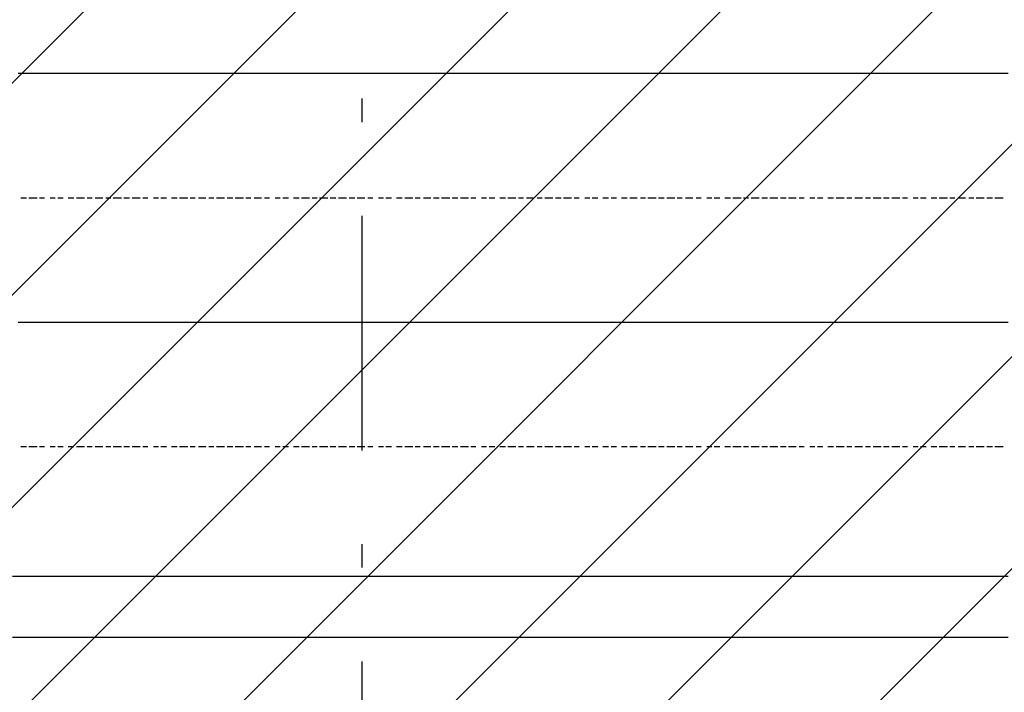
# Model space of a CAD drawing. Extents: x 997 to 109698, y 921 to 94021.
# Tile 498 of 656: x 16938 to 18513, y 45047 to 46122. Entities that reach past the tile are written whole.
import ezdxf

# ---------------------------------------------------------------- set-up
doc = ezdxf.new("R2010")
doc.units = 0
doc.header["$MEASUREMENT"] = 0
doc.layers.add('12', color=7, linetype='CONTINUOUS')
doc.layers.add('28', color=7, linetype='CONTINUOUS')

msp = doc.modelspace()

# ---------------------------------------------------------------- linework, layer by layer
at = {"layer": '12', "color": 5}
for p, q in [((16935.630503, 46036.563401), (16948.630503, 46036.563401)), ((16948.630503, 46036.563401), (16956.630503, 46036.563401)), ((16956.630503, 46036.563401), (16965.630503, 46036.563401)), ((16965.630503, 46036.563401), (16977.630503, 46036.563401)), ((16977.630503, 46036.563401), (16986.630503, 46036.563401)), ((16986.630503, 46036.563401), (16994.630503, 46036.563401)), ((16994.630503, 46036.563401), (17007.630503, 46036.563401)), ((17007.630503, 46036.563401), (17015.630503, 46036.563401)), ((17015.630503, 46036.563401), (17028.630503, 46036.563401)), ((17028.630503, 46036.563401), (17036.630503, 46036.563401)), ((17036.630503, 46036.563401), (17045.630503, 46036.563401)), ((17045.630503, 46036.563401), (17058.630503, 46036.563401)), ((17058.630503, 46036.563401), (17066.630503, 46036.563401)), ((17066.630503, 46036.563401), (17075.630503, 46036.563401)), ((17075.630503, 46036.563401), (17087.630503, 46036.563401)), ((17087.630503, 46036.563401), (17096.630503, 46036.563401)), ((17096.630503, 46036.563401), (17104.630503, 46036.563401)), ((17104.630503, 46036.563401), (17117.630503, 46036.563401)), ((17117.630503, 46036.563401), (17125.630503, 46036.563401)), ((17125.630503, 46036.563401), (17138.630503, 46036.563401)), ((17138.630503, 46036.563401), (17147.630503, 46036.563401)), ((17147.630503, 46036.563401), (17155.630503, 46036.563401)), ((17155.630503, 46036.563401), (17168.630503, 46036.563401)), ((17168.630503, 46036.563401), (17176.630503, 46036.563401)), ((17176.630503, 46036.563401), (17185.630503, 46036.563401)), ((17185.630503, 46036.563401), (17197.630503, 46036.563401)), ((17197.630503, 46036.563401), (17206.630503, 46036.563401)), ((17206.630503, 46036.563401), (17214.630503, 46036.563401)), ((17214.630503, 46036.563401), (17227.630503, 46036.563401)), ((17227.630503, 46036.563401), (17235.630503, 46036.563401)), ((17235.630503, 46036.563401), (17248.630503, 46036.563401)), ((17248.630503, 46036.563401), (17257.630503, 46036.563401)), ((17257.630503, 46036.563401), (17265.630503, 46036.563401)), ((17265.630503, 46036.563401), (17278.630503, 46036.563401)), ((17278.630503, 46036.563401), (17286.630503, 46036.563401)), ((17286.630503, 46036.563401), (17295.630503, 46036.563401)), ((17295.630503, 46036.563401), (17307.630503, 46036.563401)), ((17307.630503, 46036.563401), (17316.630503, 46036.563401)), ((17316.630503, 46036.563401), (17324.630503, 46036.563401)), ((17324.630503, 46036.563401), (17337.630503, 46036.563401)), ((17337.630503, 46036.563401), (17346.630503, 46036.563401)), ((17346.630503, 46036.563401), (17358.630503, 46036.563401)), ((17358.630503, 46036.563401), (17367.630503, 46036.563401)), ((17367.630503, 46036.563401), (17375.630503, 46036.563401)), ((17375.630503, 46036.563401), (17388.630503, 46036.563401)), ((17388.630503, 46036.563401), (17396.630503, 46036.563401)), ((17396.630503, 46036.563401), (17405.630503, 46036.563401)), ((17405.630503, 46036.563401), (17417.630503, 46036.563401)), ((17417.630503, 46036.563401), (17426.630503, 46036.563401)), ((17426.630503, 46036.563401), (17434.630503, 46036.563401)), ((17434.630503, 46036.563401), (17447.630503, 46036.563401)), ((17447.630503, 46036.563401), (17456.630503, 46036.563401)), ((17456.630503, 46036.563401), (17468.630503, 46036.563401)), ((17468.630503, 46036.563401), (17477.630503, 46036.563401)), ((17477.630503, 46036.563401), (17485.630503, 46036.563401)), ((17485.630503, 46036.563401), (17498.630503, 46036.563401)), ((17498.630503, 46036.563401), (17506.630503, 46036.563401)), ((17506.630503, 46036.563401), (17515.630503, 46036.563401)), ((17515.630503, 46036.563401), (17528.630503, 46036.563401)), ((17528.630503, 46036.563401), (17536.630503, 46036.563401)), ((17536.630503, 46036.563401), (17544.630503, 46036.563401)), ((17544.630503, 46036.563401), (17557.630503, 46036.563401)), ((17557.630503, 46036.563401), (17566.630503, 46036.563401)), ((17566.630503, 46036.563401), (17578.630503, 46036.563401)), ((17578.630503, 46036.563401), (17587.630503, 46036.563401)), ((17587.630503, 46036.563401), (17595.630503, 46036.563401)), ((17595.630503, 46036.563401), (17608.630503, 46036.563401)), ((17608.630503, 46036.563401), (17616.630503, 46036.563401)), ((17616.630503, 46036.563401), (17625.630503, 46036.563401)), ((17625.630503, 46036.563401), (17638.630503, 46036.563401)), ((17638.630503, 46036.563401), (17646.630503, 46036.563401)), ((17646.630503, 46036.563401), (17655.630503, 46036.563401)), ((17655.630503, 46036.563401), (17667.630503, 46036.563401)), ((17667.630503, 46036.563401), (17676.630503, 46036.563401)), ((17676.630503, 46036.563401), (17684.630503, 46036.563401)), ((17684.630503, 46036.563401), (17697.630503, 46036.563401)), ((17697.630503, 46036.563401), (17705.630503, 46036.563401)), ((17705.630503, 46036.563401), (17718.630503, 46036.563401)), ((17718.630503, 46036.563401), (17726.630503, 46036.563401)), ((17726.630503, 46036.563401), (17735.630503, 46036.563401)), ((17735.630503, 46036.563401), (17748.630503, 46036.563401)), ((17748.630503, 46036.563401), (17756.630503, 46036.563401)), ((17756.630503, 46036.563401), (17765.630503, 46036.563401)), ((17765.630503, 46036.563401), (17777.630503, 46036.563401)), ((17777.630503, 46036.563401), (17786.630503, 46036.563401)), ((17786.630503, 46036.563401), (17794.630503, 46036.563401)), ((17794.630503, 46036.563401), (17807.630503, 46036.563401)), ((17807.630503, 46036.563401), (17815.630503, 46036.563401)), ((17815.630503, 46036.563401), (17828.630503, 46036.563401)), ((17828.630503, 46036.563401), (17837.630503, 46036.563401)), ((17837.630503, 46036.563401), (17845.630503, 46036.563401)), ((17845.630503, 46036.563401), (17858.630503, 46036.563401)), ((17858.630503, 46036.563401), (17866.630503, 46036.563401)), ((17866.630503, 46036.563401), (17875.630503, 46036.563401)), ((17875.630503, 46036.563401), (17887.630503, 46036.563401)), ((17887.630503, 46036.563401), (17896.630503, 46036.563401)), ((17896.630503, 46036.563401), (17904.630503, 46036.563401)), ((17904.630503, 46036.563401), (17917.630503, 46036.563401)), ((17917.630503, 46036.563401), (17925.630503, 46036.563401)), ((17925.630503, 46036.563401), (17938.630503, 46036.563401)), ((17938.630503, 46036.563401), (17947.630503, 46036.563401)), ((17947.630503, 46036.563401), (17955.630503, 46036.563401)), ((17955.630503, 46036.563401), (17968.630503, 46036.563401)), ((17968.630503, 46036.563401), (17976.630503, 46036.563401)), ((17976.630503, 46036.563401), (17985.630503, 46036.563401)), ((17985.630503, 46036.563401), (17997.630503, 46036.563401)), ((17997.630503, 46036.563401), (18006.630503, 46036.563401)), ((18006.630503, 46036.563401), (18014.630503, 46036.563401)), ((18014.630503, 46036.563401), (18027.630503, 46036.563401)), ((18027.630503, 46036.563401), (18036.630503, 46036.563401)), ((18036.630503, 46036.563401), (18048.630503, 46036.563401)), ((18048.630503, 46036.563401), (18057.630503, 46036.563401)), ((18057.630503, 46036.563401), (18065.630503, 46036.563401)), ((18065.630503, 46036.563401), (18078.630503, 46036.563401)), ((18078.630503, 46036.563401), (18086.630503, 46036.563401)), ((18086.630503, 46036.563401), (18095.630503, 46036.563401)), ((18095.630503, 46036.563401), (18107.630503, 46036.563401)), ((18107.630503, 46036.563401), (18116.630503, 46036.563401)), ((18116.630503, 46036.563401), (18124.630503, 46036.563401)), ((18124.630503, 46036.563401), (18137.630503, 46036.563401)), ((18137.630503, 46036.563401), (18146.630503, 46036.563401)), ((18146.630503, 46036.563401), (18158.630503, 46036.563401)), ((18158.630503, 46036.563401), (18167.630503, 46036.563401)), ((18167.630503, 46036.563401), (18175.630503, 46036.563401)), ((18175.630503, 46036.563401), (18188.630503, 46036.563401)), ((18188.630503, 46036.563401), (18196.630503, 46036.563401)), ((18196.630503, 46036.563401), (18205.630503, 46036.563401)), ((18205.630503, 46036.563401), (18218.630503, 46036.563401)), ((18218.630503, 46036.563401), (18226.630503, 46036.563401)), ((18226.630503, 46036.563401), (18234.630503, 46036.563401)), ((18234.630503, 46036.563401), (18247.630503, 46036.563401)), ((18247.630503, 46036.563401), (18256.630503, 46036.563401)), ((18256.630503, 46036.563401), (18264.630503, 46036.563401)), ((18264.630503, 46036.563401), (18277.630503, 46036.563401)), ((18277.630503, 46036.563401), (18285.630503, 46036.563401)), ((18285.630503, 46036.563401), (18298.630503, 46036.563401)), ((18298.630503, 46036.563401), (18306.630503, 46036.563401)), ((18306.630503, 46036.563401), (18315.630503, 46036.563401)), ((18315.630503, 46036.563401), (18328.630503, 46036.563401)), ((18328.630503, 46036.563401), (18336.630503, 46036.563401)), ((18336.630503, 46036.563401), (18345.630503, 46036.563401)), ((18345.630503, 46036.563401), (18357.630503, 46036.563401)), ((18357.630503, 46036.563401), (18366.630503, 46036.563401)), ((18366.630503, 46036.563401), (18374.630503, 46036.563401)), ((18374.630503, 46036.563401), (18387.630503, 46036.563401)), ((18387.630503, 46036.563401), (18395.630503, 46036.563401)), ((18395.630503, 46036.563401), (18408.630503, 46036.563401)), ((18408.630503, 46036.563401), (18417.630503, 46036.563401)), ((18417.630503, 46036.563401), (18425.630503, 46036.563401)), ((18425.630503, 46036.563401), (18438.630503, 46036.563401)), ((18438.630503, 46036.563401), (18446.630503, 46036.563401)), ((18446.630503, 46036.563401), (18455.630503, 46036.563401)), ((18455.630503, 46036.563401), (18467.630503, 46036.563401)), ((18467.630503, 46036.563401), (18476.630503, 46036.563401)), ((18476.630503, 46036.563401), (18484.630503, 46036.563401)), ((18484.630503, 46036.563401), (18497.630503, 46036.563401)), ((18497.630503, 46036.563401), (18505.630503, 46036.563401)), ((18505.630503, 46036.563401), (18518.630503, 46036.563401)), ((16935.630503, 45638.563401), (16948.630503, 45638.563401)), ((16948.630503, 45638.563401), (16956.630503, 45638.563401)), ((16956.630503, 45638.563401), (16965.630503, 45638.563401)), ((16965.630503, 45638.563401), (16977.630503, 45638.563401)), ((16977.630503, 45638.563401), (16986.630503, 45638.563401)), ((16986.630503, 45638.563401), (16994.630503, 45638.563401)), ((16994.630503, 45638.563401), (17007.630503, 45638.563401)), ((17007.630503, 45638.563401), (17015.630503, 45638.563401)), ((17015.630503, 45638.563401), (17028.630503, 45638.563401)), ((17028.630503, 45638.563401), (17036.630503, 45638.563401)), ((17036.630503, 45638.563401), (17045.630503, 45638.563401)), ((17045.630503, 45638.563401), (17058.630503, 45638.563401)), ((17058.630503, 45638.563401), (17066.630503, 45638.563401)), ((17066.630503, 45638.563401), (17075.630503, 45638.563401)), ((17075.630503, 45638.563401), (17087.630503, 45638.563401)), ((17087.630503, 45638.563401), (17096.630503, 45638.563401)), ((17096.630503, 45638.563401), (17104.630503, 45638.563401)), ((17104.630503, 45638.563401), (17117.630503, 45638.563401)), ((17117.630503, 45638.563401), (17125.630503, 45638.563401)), ((17125.630503, 45638.563401), (17138.630503, 45638.563401)), ((17138.630503, 45638.563401), (17147.630503, 45638.563401)), ((17147.630503, 45638.563401), (17155.630503, 45638.563401)), ((17155.630503, 45638.563401), (17168.630503, 45638.563401)), ((17168.630503, 45638.563401), (17176.630503, 45638.563401)), ((17176.630503, 45638.563401), (17185.630503, 45638.563401)), ((17185.630503, 45638.563401), (17197.630503, 45638.563401)), ((17197.630503, 45638.563401), (17206.630503, 45638.563401)), ((17206.630503, 45638.563401), (17214.630503, 45638.563401)), ((17214.630503, 45638.563401), (17227.630503, 45638.563401)), ((17227.630503, 45638.563401), (17235.630503, 45638.563401)), ((17235.630503, 45638.563401), (17248.630503, 45638.563401)), ((17248.630503, 45638.563401), (17257.630503, 45638.563401)), ((17257.630503, 45638.563401), (17265.630503, 45638.563401)), ((17265.630503, 45638.563401), (17278.630503, 45638.563401)), ((17278.630503, 45638.563401), (17286.630503, 45638.563401)), ((17286.630503, 45638.563401), (17295.630503, 45638.563401)), ((17295.630503, 45638.563401), (17307.630503, 45638.563401)), ((17307.630503, 45638.563401), (17316.630503, 45638.563401)), ((17316.630503, 45638.563401), (17324.630503, 45638.563401)), ((17324.630503, 45638.563401), (17337.630503, 45638.563401)), ((17337.630503, 45638.563401), (17346.630503, 45638.563401)), ((17346.630503, 45638.563401), (17358.630503, 45638.563401)), ((17358.630503, 45638.563401), (17367.630503, 45638.563401)), ((17367.630503, 45638.563401), (17375.630503, 45638.563401)), ((17375.630503, 45638.563401), (17388.630503, 45638.563401)), ((17388.630503, 45638.563401), (17396.630503, 45638.563401)), ((17396.630503, 45638.563401), (17405.630503, 45638.563401)), ((17405.630503, 45638.563401), (17417.630503, 45638.563401)), ((17417.630503, 45638.563401), (17426.630503, 45638.563401)), ((17426.630503, 45638.563401), (17434.630503, 45638.563401)), ((17434.630503, 45638.563401), (17447.630503, 45638.563401)), ((17447.630503, 45638.563401), (17456.630503, 45638.563401)), ((17456.630503, 45638.563401), (17468.630503, 45638.563401)), ((17468.630503, 45638.563401), (17477.630503, 45638.563401)), ((17477.630503, 45638.563401), (17485.630503, 45638.563401)), ((17485.630503, 45638.563401), (17498.630503, 45638.563401)), ((17498.630503, 45638.563401), (17506.630503, 45638.563401)), ((17506.630503, 45638.563401), (17515.630503, 45638.563401)), ((17515.630503, 45638.563401), (17528.630503, 45638.563401)), ((17528.630503, 45638.563401), (17536.630503, 45638.563401)), ((17536.630503, 45638.563401), (17544.630503, 45638.563401)), ((17544.630503, 45638.563401), (17557.630503, 45638.563401)), ((17557.630503, 45638.563401), (17566.630503, 45638.563401)), ((17566.630503, 45638.563401), (17578.630503, 45638.563401)), ((17578.630503, 45638.563401), (17587.630503, 45638.563401)), ((17587.630503, 45638.563401), (17595.630503, 45638.563401)), ((17595.630503, 45638.563401), (17608.630503, 45638.563401)), ((17608.630503, 45638.563401), (17616.630503, 45638.563401)), ((17616.630503, 45638.563401), (17625.630503, 45638.563401)), ((17625.630503, 45638.563401), (17638.630503, 45638.563401)), ((17638.630503, 45638.563401), (17646.630503, 45638.563401)), ((17646.630503, 45638.563401), (17655.630503, 45638.563401)), ((17655.630503, 45638.563401), (17667.630503, 45638.563401)), ((17667.630503, 45638.563401), (17676.630503, 45638.563401)), ((17676.630503, 45638.563401), (17684.630503, 45638.563401)), ((17684.630503, 45638.563401), (17697.630503, 45638.563401)), ((17697.630503, 45638.563401), (17705.630503, 45638.563401)), ((17705.630503, 45638.563401), (17718.630503, 45638.563401)), ((17718.630503, 45638.563401), (17726.630503, 45638.563401)), ((17726.630503, 45638.563401), (17735.630503, 45638.563401)), ((17735.630503, 45638.563401), (17748.630503, 45638.563401)), ((17748.630503, 45638.563401), (17756.630503, 45638.563401)), ((17756.630503, 45638.563401), (17765.630503, 45638.563401)), ((17765.630503, 45638.563401), (17777.630503, 45638.563401)), ((17777.630503, 45638.563401), (17786.630503, 45638.563401)), ((17786.630503, 45638.563401), (17794.630503, 45638.563401)), ((17794.630503, 45638.563401), (17807.630503, 45638.563401)), ((17807.630503, 45638.563401), (17815.630503, 45638.563401)), ((17815.630503, 45638.563401), (17828.630503, 45638.563401)), ((17828.630503, 45638.563401), (17837.630503, 45638.563401)), ((17837.630503, 45638.563401), (17845.630503, 45638.563401)), ((17845.630503, 45638.563401), (17858.630503, 45638.563401)), ((17858.630503, 45638.563401), (17866.630503, 45638.563401)), ((17866.630503, 45638.563401), (17875.630503, 45638.563401)), ((17875.630503, 45638.563401), (17887.630503, 45638.563401)), ((17887.630503, 45638.563401), (17896.630503, 45638.563401)), ((17896.630503, 45638.563401), (17904.630503, 45638.563401)), ((17904.630503, 45638.563401), (17917.630503, 45638.563401)), ((17917.630503, 45638.563401), (17925.630503, 45638.563401)), ((17925.630503, 45638.563401), (17938.630503, 45638.563401)), ((17938.630503, 45638.563401), (17947.630503, 45638.563401)), ((17947.630503, 45638.563401), (17955.630503, 45638.563401)), ((17955.630503, 45638.563401), (17968.630503, 45638.563401)), ((17968.630503, 45638.563401), (17976.630503, 45638.563401)), ((17976.630503, 45638.563401), (17985.630503, 45638.563401)), ((17985.630503, 45638.563401), (17997.630503, 45638.563401)), ((17997.630503, 45638.563401), (18006.630503, 45638.563401)), ((18006.630503, 45638.563401), (18014.630503, 45638.563401)), ((18014.630503, 45638.563401), (18027.630503, 45638.563401)), ((18027.630503, 45638.563401), (18036.630503, 45638.563401)), ((18036.630503, 45638.563401), (18048.630503, 45638.563401)), ((18048.630503, 45638.563401), (18057.630503, 45638.563401)), ((18057.630503, 45638.563401), (18065.630503, 45638.563401)), ((18065.630503, 45638.563401), (18078.630503, 45638.563401)), ((18078.630503, 45638.563401), (18086.630503, 45638.563401)), ((18086.630503, 45638.563401), (18095.630503, 45638.563401)), ((18095.630503, 45638.563401), (18107.630503, 45638.563401)), ((18107.630503, 45638.563401), (18116.630503, 45638.563401)), ((18116.630503, 45638.563401), (18124.630503, 45638.563401)), ((18124.630503, 45638.563401), (18137.630503, 45638.563401)), ((18137.630503, 45638.563401), (18146.630503, 45638.563401)), ((18146.630503, 45638.563401), (18158.630503, 45638.563401)), ((18158.630503, 45638.563401), (18167.630503, 45638.563401)), ((18167.630503, 45638.563401), (18175.630503, 45638.563401)), ((18175.630503, 45638.563401), (18188.630503, 45638.563401)), ((18188.630503, 45638.563401), (18196.630503, 45638.563401)), ((18196.630503, 45638.563401), (18205.630503, 45638.563401)), ((18205.630503, 45638.563401), (18218.630503, 45638.563401)), ((18218.630503, 45638.563401), (18226.630503, 45638.563401)), ((18226.630503, 45638.563401), (18234.630503, 45638.563401)), ((18234.630503, 45638.563401), (18247.630503, 45638.563401)), ((18247.630503, 45638.563401), (18256.630503, 45638.563401)), ((18256.630503, 45638.563401), (18264.630503, 45638.563401)), ((18264.630503, 45638.563401), (18277.630503, 45638.563401)), ((18277.630503, 45638.563401), (18285.630503, 45638.563401)), ((18285.630503, 45638.563401), (18298.630503, 45638.563401)), ((18298.630503, 45638.563401), (18306.630503, 45638.563401)), ((18306.630503, 45638.563401), (18315.630503, 45638.563401)), ((18315.630503, 45638.563401), (18328.630503, 45638.563401)), ((18328.630503, 45638.563401), (18336.630503, 45638.563401)), ((18336.630503, 45638.563401), (18345.630503, 45638.563401)), ((18345.630503, 45638.563401), (18357.630503, 45638.563401)), ((18357.630503, 45638.563401), (18366.630503, 45638.563401)), ((18366.630503, 45638.563401), (18374.630503, 45638.563401)), ((18374.630503, 45638.563401), (18387.630503, 45638.563401)), ((18387.630503, 45638.563401), (18395.630503, 45638.563401)), ((18395.630503, 45638.563401), (18408.630503, 45638.563401)), ((18408.630503, 45638.563401), (18417.630503, 45638.563401)), ((18417.630503, 45638.563401), (18425.630503, 45638.563401)), ((18425.630503, 45638.563401), (18438.630503, 45638.563401)), ((18438.630503, 45638.563401), (18446.630503, 45638.563401)), ((18446.630503, 45638.563401), (18455.630503, 45638.563401)), ((18455.630503, 45638.563401), (18467.630503, 45638.563401)), ((18467.630503, 45638.563401), (18476.630503, 45638.563401)), ((18476.630503, 45638.563401), (18484.630503, 45638.563401)), ((18484.630503, 45638.563401), (18497.630503, 45638.563401)), ((18497.630503, 45638.563401), (18505.630503, 45638.563401)), ((18505.630503, 45638.563401), (18518.630503, 45638.563401)), ((16926.630503, 45232.563401), (16939.630503, 45232.563401)), ((16939.630503, 45232.563401), (16948.630503, 45232.563401)), ((16948.630503, 45232.563401), (16956.630503, 45232.563401)), ((16956.630503, 45232.563401), (16969.630503, 45232.563401)), ((16969.630503, 45232.563401), (16977.630503, 45232.563401)), ((16977.630503, 45232.563401), (16990.630503, 45232.563401)), ((16990.630503, 45232.563401), (16998.630503, 45232.563401)), ((16998.630503, 45232.563401), (17007.630503, 45232.563401)), ((17007.630503, 45232.563401), (17020.630503, 45232.563401)), ((17020.630503, 45232.563401), (17028.630503, 45232.563401)), ((17028.630503, 45232.563401), (17036.630503, 45232.563401)), ((17036.630503, 45232.563401), (17049.630503, 45232.563401)), ((17049.630503, 45232.563401), (17058.630503, 45232.563401)), ((17058.630503, 45232.563401), (17066.630503, 45232.563401)), ((17066.630503, 45232.563401), (17079.630503, 45232.563401)), ((17079.630503, 45232.563401), (17087.630503, 45232.563401)), ((17087.630503, 45232.563401), (17100.630503, 45232.563401)), ((17100.630503, 45232.563401), (17108.630503, 45232.563401)), ((17108.630503, 45232.563401), (17117.630503, 45232.563401)), ((17117.630503, 45232.563401), (17130.630503, 45232.563401)), ((17130.630503, 45232.563401), (17138.630503, 45232.563401)), ((17138.630503, 45232.563401), (17147.630503, 45232.563401)), ((17147.630503, 45232.563401), (17159.630503, 45232.563401)), ((17159.630503, 45232.563401), (17168.630503, 45232.563401)), ((17168.630503, 45232.563401), (17176.630503, 45232.563401)), ((17176.630503, 45232.563401), (17189.630503, 45232.563401)), ((17189.630503, 45232.563401), (17197.630503, 45232.563401)), ((17197.630503, 45232.563401), (17210.630503, 45232.563401)), ((17210.630503, 45232.563401), (17218.630503, 45232.563401)), ((17218.630503, 45232.563401), (17227.630503, 45232.563401)), ((17227.630503, 45232.563401), (17240.630503, 45232.563401)), ((17240.630503, 45232.563401), (17248.630503, 45232.563401)), ((17248.630503, 45232.563401), (17257.630503, 45232.563401)), ((17257.630503, 45232.563401), (17269.630503, 45232.563401)), ((17269.630503, 45232.563401), (17278.630503, 45232.563401)), ((17278.630503, 45232.563401), (17286.630503, 45232.563401)), ((17286.630503, 45232.563401), (17299.630503, 45232.563401)), ((17299.630503, 45232.563401), (17307.630503, 45232.563401)), ((17307.630503, 45232.563401), (17316.630503, 45232.563401)), ((17316.630503, 45232.563401), (17329.630503, 45232.563401)), ((17329.630503, 45232.563401), (17337.630503, 45232.563401)), ((17337.630503, 45232.563401), (17350.630503, 45232.563401)), ((17350.630503, 45232.563401), (17358.630503, 45232.563401)), ((17358.630503, 45232.563401), (17367.630503, 45232.563401)), ((17367.630503, 45232.563401), (17379.630503, 45232.563401)), ((17379.630503, 45232.563401), (17388.630503, 45232.563401)), ((17388.630503, 45232.563401), (17396.630503, 45232.563401)), ((17396.630503, 45232.563401), (17409.630503, 45232.563401)), ((17409.630503, 45232.563401), (17417.630503, 45232.563401)), ((17417.630503, 45232.563401), (17426.630503, 45232.563401)), ((17426.630503, 45232.563401), (17439.630503, 45232.563401)), ((17439.630503, 45232.563401), (17447.630503, 45232.563401)), ((17447.630503, 45232.563401), (17460.630503, 45232.563401)), ((17460.630503, 45232.563401), (17468.630503, 45232.563401)), ((17468.630503, 45232.563401), (17477.630503, 45232.563401)), ((17477.630503, 45232.563401), (17489.630503, 45232.563401)), ((17489.630503, 45232.563401), (17498.630503, 45232.563401)), ((17498.630503, 45232.563401), (17506.630503, 45232.563401)), ((17506.630503, 45232.563401), (17519.630503, 45232.563401)), ((17519.630503, 45232.563401), (17528.630503, 45232.563401)), ((17528.630503, 45232.563401), (17536.630503, 45232.563401)), ((17536.630503, 45232.563401), (17549.630503, 45232.563401)), ((17549.630503, 45232.563401), (17557.630503, 45232.563401)), ((17557.630503, 45232.563401), (17570.630503, 45232.563401)), ((17570.630503, 45232.563401), (17578.630503, 45232.563401)), ((17578.630503, 45232.563401), (17587.630503, 45232.563401)), ((17587.630503, 45232.563401), (17599.630503, 45232.563401)), ((17599.630503, 45232.563401), (17608.630503, 45232.563401)), ((17608.630503, 45232.563401), (17616.630503, 45232.563401)), ((17616.630503, 45232.563401), (17629.630503, 45232.563401)), ((17629.630503, 45232.563401), (17638.630503, 45232.563401)), ((17638.630503, 45232.563401), (17646.630503, 45232.563401)), ((17646.630503, 45232.563401), (17659.630503, 45232.563401)), ((17659.630503, 45232.563401), (17667.630503, 45232.563401)), ((17667.630503, 45232.563401), (17680.630503, 45232.563401)), ((17680.630503, 45232.563401), (17688.630503, 45232.563401)), ((17688.630503, 45232.563401), (17697.630503, 45232.563401)), ((17697.630503, 45232.563401), (17710.630503, 45232.563401)), ((17710.630503, 45232.563401), (17718.630503, 45232.563401)), ((17718.630503, 45232.563401), (17726.630503, 45232.563401)), ((17726.630503, 45232.563401), (17739.630503, 45232.563401)), ((17739.630503, 45232.563401), (17748.630503, 45232.563401)), ((17748.630503, 45232.563401), (17756.630503, 45232.563401)), ((17756.630503, 45232.563401), (17769.630503, 45232.563401)), ((17769.630503, 45232.563401), (17777.630503, 45232.563401)), ((17777.630503, 45232.563401), (17790.630503, 45232.563401)), ((17790.630503, 45232.563401), (17798.630503, 45232.563401)), ((17798.630503, 45232.563401), (17807.630503, 45232.563401)), ((17807.630503, 45232.563401), (17820.630503, 45232.563401)), ((17820.630503, 45232.563401), (17828.630503, 45232.563401)), ((17828.630503, 45232.563401), (17837.630503, 45232.563401)), ((17837.630503, 45232.563401), (17849.630503, 45232.563401)), ((17849.630503, 45232.563401), (17858.630503, 45232.563401)), ((17858.630503, 45232.563401), (17866.630503, 45232.563401)), ((17866.630503, 45232.563401), (17879.630503, 45232.563401)), ((17879.630503, 45232.563401), (17887.630503, 45232.563401)), ((17887.630503, 45232.563401), (17896.630503, 45232.563401)), ((17896.630503, 45232.563401), (17909.630503, 45232.563401)), ((17909.630503, 45232.563401), (17917.630503, 45232.563401)), ((17917.630503, 45232.563401), (17930.630503, 45232.563401)), ((17930.630503, 45232.563401), (17938.630503, 45232.563401)), ((17938.630503, 45232.563401), (17947.630503, 45232.563401)), ((17947.630503, 45232.563401), (17959.630503, 45232.563401)), ((17959.630503, 45232.563401), (17968.630503, 45232.563401)), ((17968.630503, 45232.563401), (17976.630503, 45232.563401)), ((17976.630503, 45232.563401), (17989.630503, 45232.563401)), ((17989.630503, 45232.563401), (17997.630503, 45232.563401)), ((17997.630503, 45232.563401), (18006.630503, 45232.563401)), ((18006.630503, 45232.563401), (18019.630503, 45232.563401)), ((18019.630503, 45232.563401), (18027.630503, 45232.563401)), ((18027.630503, 45232.563401), (18040.630503, 45232.563401)), ((18040.630503, 45232.563401), (18048.630503, 45232.563401)), ((18048.630503, 45232.563401), (18057.630503, 45232.563401)), ((18057.630503, 45232.563401), (18069.630503, 45232.563401)), ((18069.630503, 45232.563401), (18078.630503, 45232.563401)), ((18078.630503, 45232.563401), (18086.630503, 45232.563401)), ((18086.630503, 45232.563401), (18099.630503, 45232.563401)), ((18099.630503, 45232.563401), (18107.630503, 45232.563401)), ((18107.630503, 45232.563401), (18116.630503, 45232.563401)), ((18116.630503, 45232.563401), (18129.630503, 45232.563401)), ((18129.630503, 45232.563401), (18137.630503, 45232.563401)), ((18137.630503, 45232.563401), (18150.630503, 45232.563401)), ((18150.630503, 45232.563401), (18158.630503, 45232.563401)), ((18158.630503, 45232.563401), (18167.630503, 45232.563401)), ((18167.630503, 45232.563401), (18179.630503, 45232.563401)), ((18179.630503, 45232.563401), (18188.630503, 45232.563401)), ((18188.630503, 45232.563401), (18196.630503, 45232.563401)), ((18196.630503, 45232.563401), (18209.630503, 45232.563401)), ((18209.630503, 45232.563401), (18218.630503, 45232.563401)), ((18218.630503, 45232.563401), (18226.630503, 45232.563401)), ((18226.630503, 45232.563401), (18239.630503, 45232.563401)), ((18239.630503, 45232.563401), (18247.630503, 45232.563401)), ((18247.630503, 45232.563401), (18260.630503, 45232.563401)), ((18260.630503, 45232.563401), (18268.630503, 45232.563401)), ((18268.630503, 45232.563401), (18277.630503, 45232.563401)), ((18277.630503, 45232.563401), (18290.630503, 45232.563401)), ((18290.630503, 45232.563401), (18298.630503, 45232.563401)), ((18298.630503, 45232.563401), (18306.630503, 45232.563401)), ((18306.630503, 45232.563401), (18319.630503, 45232.563401)), ((18319.630503, 45232.563401), (18328.630503, 45232.563401)), ((18328.630503, 45232.563401), (18336.630503, 45232.563401)), ((18336.630503, 45232.563401), (18349.630503, 45232.563401)), ((18349.630503, 45232.563401), (18357.630503, 45232.563401)), ((18357.630503, 45232.563401), (18370.630503, 45232.563401)), ((18370.630503, 45232.563401), (18378.630503, 45232.563401)), ((18378.630503, 45232.563401), (18387.630503, 45232.563401)), ((18387.630503, 45232.563401), (18400.630503, 45232.563401)), ((18400.630503, 45232.563401), (18408.630503, 45232.563401)), ((18408.630503, 45232.563401), (18417.630503, 45232.563401)), ((18417.630503, 45232.563401), (18429.630503, 45232.563401)), ((18429.630503, 45232.563401), (18438.630503, 45232.563401)), ((18438.630503, 45232.563401), (18446.630503, 45232.563401)), ((18446.630503, 45232.563401), (18459.630503, 45232.563401)), ((18459.630503, 45232.563401), (18467.630503, 45232.563401)), ((18467.630503, 45232.563401), (18476.630503, 45232.563401)), ((18476.630503, 45232.563401), (18489.630503, 45232.563401)), ((18489.630503, 45232.563401), (18497.630503, 45232.563401)), ((18497.630503, 45232.563401), (18510.630503, 45232.563401)), ((18510.630503, 45232.563401), (18518.630503, 45232.563401))]:
    msp.add_line(p, q, dxfattribs=at)
at = {"layer": '12', "color": 1}
for p, q in [((16939.630503, 45837.563401), (16948.630503, 45837.563401)), ((16952.630503, 45837.563401), (16965.630503, 45837.563401)), ((16969.630503, 45837.563401), (16977.630503, 45837.563401)), ((16986.630503, 45837.563401), (16994.630503, 45837.563401)), ((16998.630503, 45837.563401), (17007.630503, 45837.563401)), ((17015.630503, 45837.563401), (17024.630503, 45837.563401)), ((17028.630503, 45837.563401), (17041.630503, 45837.563401)), ((17045.630503, 45837.563401), (17053.630503, 45837.563401)), ((17058.630503, 45837.563401), (17070.630503, 45837.563401)), ((17075.630503, 45837.563401), (17083.630503, 45837.563401)), ((17087.630503, 45837.563401), (17100.630503, 45837.563401)), ((17104.630503, 45837.563401), (17113.630503, 45837.563401)), ((17117.630503, 45837.563401), (17130.630503, 45837.563401)), ((17134.630503, 45837.563401), (17142.630503, 45837.563401)), ((17151.630503, 45837.563401), (17159.630503, 45837.563401)), ((17163.630503, 45837.563401), (17172.630503, 45837.563401)), ((17180.630503, 45837.563401), (17189.630503, 45837.563401)), ((17193.630503, 45837.563401), (17206.630503, 45837.563401)), ((17210.630503, 45837.563401), (17218.630503, 45837.563401)), ((17223.630503, 45837.563401), (17235.630503, 45837.563401)), ((17240.630503, 45837.563401), (17248.630503, 45837.563401)), ((17252.630503, 45837.563401), (17265.630503, 45837.563401)), ((17269.630503, 45837.563401), (17278.630503, 45837.563401)), ((17282.630503, 45837.563401), (17295.630503, 45837.563401)), ((17299.630503, 45837.563401), (17307.630503, 45837.563401)), ((17312.630503, 45837.563401), (17324.630503, 45837.563401)), ((17329.630503, 45837.563401), (17337.630503, 45837.563401)), ((17346.630503, 45837.563401), (17354.630503, 45837.563401)), ((17358.630503, 45837.563401), (17367.630503, 45837.563401)), ((17375.630503, 45837.563401), (17384.630503, 45837.563401)), ((17388.630503, 45837.563401), (17401.630503, 45837.563401)), ((17405.630503, 45837.563401), (17413.630503, 45837.563401)), ((17417.630503, 45837.563401), (17430.630503, 45837.563401)), ((17434.630503, 45837.563401), (17443.630503, 45837.563401)), ((17447.630503, 45837.563401), (17460.630503, 45837.563401)), ((17464.630503, 45837.563401), (17473.630503, 45837.563401)), ((17477.630503, 45837.563401), (17489.630503, 45837.563401)), ((17494.630503, 45837.563401), (17502.630503, 45837.563401)), ((17511.630503, 45837.563401), (17519.630503, 45837.563401)), ((17523.630503, 45837.563401), (17532.630503, 45837.563401)), ((17540.630503, 45837.563401), (17549.630503, 45837.563401)), ((17553.630503, 45837.563401), (17566.630503, 45837.563401)), ((17570.630503, 45837.563401), (17578.630503, 45837.563401)), ((17583.630503, 45837.563401), (17595.630503, 45837.563401)), ((17599.630503, 45837.563401), (17608.630503, 45837.563401)), ((17612.630503, 45837.563401), (17625.630503, 45837.563401)), ((17629.630503, 45837.563401), (17638.630503, 45837.563401)), ((17642.630503, 45837.563401), (17655.630503, 45837.563401)), ((17659.630503, 45837.563401), (17667.630503, 45837.563401)), ((17676.630503, 45837.563401), (17684.630503, 45837.563401)), ((17688.630503, 45837.563401), (17697.630503, 45837.563401)), ((17705.630503, 45837.563401), (17714.630503, 45837.563401)), ((17718.630503, 45837.563401), (17731.630503, 45837.563401)), ((17735.630503, 45837.563401), (17743.630503, 45837.563401)), ((17748.630503, 45837.563401), (17760.630503, 45837.563401)), ((17765.630503, 45837.563401), (17773.630503, 45837.563401)), ((17777.630503, 45837.563401), (17790.630503, 45837.563401)), ((17794.630503, 45837.563401), (17803.630503, 45837.563401)), ((17807.630503, 45837.563401), (17820.630503, 45837.563401)), ((17824.630503, 45837.563401), (17832.630503, 45837.563401)), ((17841.630503, 45837.563401), (17849.630503, 45837.563401)), ((17853.630503, 45837.563401), (17862.630503, 45837.563401)), ((17870.630503, 45837.563401), (17879.630503, 45837.563401)), ((17883.630503, 45837.563401), (17892.630503, 45837.563401)), ((17900.630503, 45837.563401), (17909.630503, 45837.563401)), ((17913.630503, 45837.563401), (17925.630503, 45837.563401)), ((17930.630503, 45837.563401), (17938.630503, 45837.563401)), ((17942.630503, 45837.563401), (17955.630503, 45837.563401)), ((17959.630503, 45837.563401), (17968.630503, 45837.563401)), ((17972.630503, 45837.563401), (17985.630503, 45837.563401)), ((17989.630503, 45837.563401), (17997.630503, 45837.563401)), ((18002.630503, 45837.563401), (18014.630503, 45837.563401)), ((18019.630503, 45837.563401), (18027.630503, 45837.563401)), ((18036.630503, 45837.563401), (18044.630503, 45837.563401)), ((18048.630503, 45837.563401), (18057.630503, 45837.563401)), ((18065.630503, 45837.563401), (18074.630503, 45837.563401)), ((18078.630503, 45837.563401), (18091.630503, 45837.563401)), ((18095.630503, 45837.563401), (18103.630503, 45837.563401)), ((18107.630503, 45837.563401), (18120.630503, 45837.563401)), ((18124.630503, 45837.563401), (18133.630503, 45837.563401)), ((18137.630503, 45837.563401), (18150.630503, 45837.563401)), ((18154.630503, 45837.563401), (18163.630503, 45837.563401)), ((18167.630503, 45837.563401), (18179.630503, 45837.563401)), ((18184.630503, 45837.563401), (18192.630503, 45837.563401)), ((18201.630503, 45837.563401), (18209.630503, 45837.563401)), ((18213.630503, 45837.563401), (18222.630503, 45837.563401)), ((18230.630503, 45837.563401), (18239.630503, 45837.563401)), ((18243.630503, 45837.563401), (18256.630503, 45837.563401)), ((18260.630503, 45837.563401), (18268.630503, 45837.563401)), ((18273.630503, 45837.563401), (18285.630503, 45837.563401)), ((18290.630503, 45837.563401), (18298.630503, 45837.563401)), ((18302.630503, 45837.563401), (18315.630503, 45837.563401)), ((18319.630503, 45837.563401), (18328.630503, 45837.563401)), ((18332.630503, 45837.563401), (18345.630503, 45837.563401)), ((18349.630503, 45837.563401), (18357.630503, 45837.563401)), ((18366.630503, 45837.563401), (18374.630503, 45837.563401)), ((18378.630503, 45837.563401), (18387.630503, 45837.563401)), ((18395.630503, 45837.563401), (18404.630503, 45837.563401)), ((18408.630503, 45837.563401), (18421.630503, 45837.563401)), ((18425.630503, 45837.563401), (18433.630503, 45837.563401)), ((18438.630503, 45837.563401), (18450.630503, 45837.563401)), ((18455.630503, 45837.563401), (18463.630503, 45837.563401)), ((18467.630503, 45837.563401), (18480.630503, 45837.563401)), ((18484.630503, 45837.563401), (18493.630503, 45837.563401)), ((18497.630503, 45837.563401), (18510.630503, 45837.563401)), ((16939.630503, 45439.563401), (16948.630503, 45439.563401)), ((16952.630503, 45439.563401), (16965.630503, 45439.563401)), ((16969.630503, 45439.563401), (16977.630503, 45439.563401)), ((16986.630503, 45439.563401), (16994.630503, 45439.563401)), ((16998.630503, 45439.563401), (17007.630503, 45439.563401)), ((17015.630503, 45439.563401), (17024.630503, 45439.563401)), ((17028.630503, 45439.563401), (17041.630503, 45439.563401)), ((17045.630503, 45439.563401), (17053.630503, 45439.563401)), ((17058.630503, 45439.563401), (17070.630503, 45439.563401)), ((17075.630503, 45439.563401), (17083.630503, 45439.563401)), ((17087.630503, 45439.563401), (17100.630503, 45439.563401)), ((17104.630503, 45439.563401), (17113.630503, 45439.563401)), ((17117.630503, 45439.563401), (17130.630503, 45439.563401)), ((17134.630503, 45439.563401), (17142.630503, 45439.563401)), ((17151.630503, 45439.563401), (17159.630503, 45439.563401)), ((17163.630503, 45439.563401), (17172.630503, 45439.563401)), ((17180.630503, 45439.563401), (17189.630503, 45439.563401)), ((17193.630503, 45439.563401), (17206.630503, 45439.563401)), ((17210.630503, 45439.563401), (17218.630503, 45439.563401)), ((17223.630503, 45439.563401), (17235.630503, 45439.563401)), ((17240.630503, 45439.563401), (17248.630503, 45439.563401)), ((17252.630503, 45439.563401), (17265.630503, 45439.563401)), ((17269.630503, 45439.563401), (17278.630503, 45439.563401)), ((17282.630503, 45439.563401), (17295.630503, 45439.563401)), ((17299.630503, 45439.563401), (17307.630503, 45439.563401)), ((17312.630503, 45439.563401), (17324.630503, 45439.563401)), ((17329.630503, 45439.563401), (17337.630503, 45439.563401)), ((17346.630503, 45439.563401), (17354.630503, 45439.563401)), ((17358.630503, 45439.563401), (17367.630503, 45439.563401)), ((17375.630503, 45439.563401), (17384.630503, 45439.563401)), ((17388.630503, 45439.563401), (17401.630503, 45439.563401)), ((17405.630503, 45439.563401), (17413.630503, 45439.563401)), ((17417.630503, 45439.563401), (17430.630503, 45439.563401)), ((17434.630503, 45439.563401), (17443.630503, 45439.563401)), ((17447.630503, 45439.563401), (17460.630503, 45439.563401)), ((17464.630503, 45439.563401), (17473.630503, 45439.563401)), ((17477.630503, 45439.563401), (17489.630503, 45439.563401)), ((17494.630503, 45439.563401), (17502.630503, 45439.563401)), ((17511.630503, 45439.563401), (17519.630503, 45439.563401)), ((17523.630503, 45439.563401), (17532.630503, 45439.563401)), ((17540.630503, 45439.563401), (17549.630503, 45439.563401)), ((17553.630503, 45439.563401), (17566.630503, 45439.563401)), ((17570.630503, 45439.563401), (17578.630503, 45439.563401)), ((17583.630503, 45439.563401), (17595.630503, 45439.563401)), ((17599.630503, 45439.563401), (17608.630503, 45439.563401)), ((17612.630503, 45439.563401), (17625.630503, 45439.563401)), ((17629.630503, 45439.563401), (17638.630503, 45439.563401)), ((17642.630503, 45439.563401), (17655.630503, 45439.563401)), ((17659.630503, 45439.563401), (17667.630503, 45439.563401)), ((17676.630503, 45439.563401), (17684.630503, 45439.563401)), ((17688.630503, 45439.563401), (17697.630503, 45439.563401)), ((17705.630503, 45439.563401), (17714.630503, 45439.563401)), ((17718.630503, 45439.563401), (17731.630503, 45439.563401)), ((17735.630503, 45439.563401), (17743.630503, 45439.563401)), ((17748.630503, 45439.563401), (17760.630503, 45439.563401)), ((17765.630503, 45439.563401), (17773.630503, 45439.563401)), ((17777.630503, 45439.563401), (17790.630503, 45439.563401)), ((17794.630503, 45439.563401), (17803.630503, 45439.563401)), ((17807.630503, 45439.563401), (17820.630503, 45439.563401)), ((17824.630503, 45439.563401), (17832.630503, 45439.563401)), ((17841.630503, 45439.563401), (17849.630503, 45439.563401)), ((17853.630503, 45439.563401), (17862.630503, 45439.563401)), ((17870.630503, 45439.563401), (17879.630503, 45439.563401)), ((17883.630503, 45439.563401), (17892.630503, 45439.563401)), ((17900.630503, 45439.563401), (17909.630503, 45439.563401)), ((17913.630503, 45439.563401), (17925.630503, 45439.563401)), ((17930.630503, 45439.563401), (17938.630503, 45439.563401)), ((17942.630503, 45439.563401), (17955.630503, 45439.563401)), ((17959.630503, 45439.563401), (17968.630503, 45439.563401)), ((17972.630503, 45439.563401), (17985.630503, 45439.563401)), ((17989.630503, 45439.563401), (17997.630503, 45439.563401)), ((18002.630503, 45439.563401), (18014.630503, 45439.563401)), ((18019.630503, 45439.563401), (18027.630503, 45439.563401)), ((18036.630503, 45439.563401), (18044.630503, 45439.563401)), ((18048.630503, 45439.563401), (18057.630503, 45439.563401)), ((18065.630503, 45439.563401), (18074.630503, 45439.563401)), ((18078.630503, 45439.563401), (18091.630503, 45439.563401)), ((18095.630503, 45439.563401), (18103.630503, 45439.563401)), ((18107.630503, 45439.563401), (18120.630503, 45439.563401)), ((18124.630503, 45439.563401), (18133.630503, 45439.563401)), ((18137.630503, 45439.563401), (18150.630503, 45439.563401)), ((18154.630503, 45439.563401), (18163.630503, 45439.563401)), ((18167.630503, 45439.563401), (18179.630503, 45439.563401)), ((18184.630503, 45439.563401), (18192.630503, 45439.563401)), ((18201.630503, 45439.563401), (18209.630503, 45439.563401)), ((18213.630503, 45439.563401), (18222.630503, 45439.563401)), ((18230.630503, 45439.563401), (18239.630503, 45439.563401)), ((18243.630503, 45439.563401), (18256.630503, 45439.563401)), ((18260.630503, 45439.563401), (18268.630503, 45439.563401)), ((18273.630503, 45439.563401), (18285.630503, 45439.563401)), ((18290.630503, 45439.563401), (18298.630503, 45439.563401)), ((18302.630503, 45439.563401), (18315.630503, 45439.563401)), ((18319.630503, 45439.563401), (18328.630503, 45439.563401)), ((18332.630503, 45439.563401), (18345.630503, 45439.563401)), ((18349.630503, 45439.563401), (18357.630503, 45439.563401)), ((18366.630503, 45439.563401), (18374.630503, 45439.563401)), ((18378.630503, 45439.563401), (18387.630503, 45439.563401)), ((18395.630503, 45439.563401), (18404.630503, 45439.563401)), ((18408.630503, 45439.563401), (18421.630503, 45439.563401)), ((18425.630503, 45439.563401), (18433.630503, 45439.563401)), ((18438.630503, 45439.563401), (18450.630503, 45439.563401)), ((18455.630503, 45439.563401), (18463.630503, 45439.563401)), ((18467.630503, 45439.563401), (18480.630503, 45439.563401)), ((18484.630503, 45439.563401), (18493.630503, 45439.563401)), ((18497.630503, 45439.563401), (18510.630503, 45439.563401))]:
    msp.add_line(p, q, dxfattribs=at)
at = {"layer": '12', "color": 44}
for p, q in [((16926.630503, 45134.563401), (16939.630503, 45134.563401)), ((16939.630503, 45134.563401), (16948.630503, 45134.563401)), ((16948.630503, 45134.563401), (16956.630503, 45134.563401)), ((16956.630503, 45134.563401), (16969.630503, 45134.563401)), ((16969.630503, 45134.563401), (16977.630503, 45134.563401)), ((16977.630503, 45134.563401), (16990.630503, 45134.563401)), ((16990.630503, 45134.563401), (16998.630503, 45134.563401)), ((16998.630503, 45134.563401), (17007.630503, 45134.563401)), ((17007.630503, 45134.563401), (17020.630503, 45134.563401)), ((17020.630503, 45134.563401), (17028.630503, 45134.563401)), ((17028.630503, 45134.563401), (17036.630503, 45134.563401)), ((17036.630503, 45134.563401), (17049.630503, 45134.563401)), ((17049.630503, 45134.563401), (17058.630503, 45134.563401)), ((17058.630503, 45134.563401), (17066.630503, 45134.563401)), ((17066.630503, 45134.563401), (17079.630503, 45134.563401)), ((17079.630503, 45134.563401), (17087.630503, 45134.563401)), ((17087.630503, 45134.563401), (17100.630503, 45134.563401)), ((17100.630503, 45134.563401), (17108.630503, 45134.563401)), ((17108.630503, 45134.563401), (17117.630503, 45134.563401)), ((17117.630503, 45134.563401), (17130.630503, 45134.563401)), ((17130.630503, 45134.563401), (17138.630503, 45134.563401)), ((17138.630503, 45134.563401), (17147.630503, 45134.563401)), ((17147.630503, 45134.563401), (17159.630503, 45134.563401)), ((17159.630503, 45134.563401), (17168.630503, 45134.563401)), ((17168.630503, 45134.563401), (17176.630503, 45134.563401)), ((17176.630503, 45134.563401), (17189.630503, 45134.563401)), ((17189.630503, 45134.563401), (17197.630503, 45134.563401)), ((17197.630503, 45134.563401), (17210.630503, 45134.563401)), ((17210.630503, 45134.563401), (17218.630503, 45134.563401)), ((17218.630503, 45134.563401), (17227.630503, 45134.563401)), ((17227.630503, 45134.563401), (17240.630503, 45134.563401)), ((17240.630503, 45134.563401), (17248.630503, 45134.563401)), ((17248.630503, 45134.563401), (17257.630503, 45134.563401)), ((17257.630503, 45134.563401), (17269.630503, 45134.563401)), ((17269.630503, 45134.563401), (17278.630503, 45134.563401)), ((17278.630503, 45134.563401), (17286.630503, 45134.563401)), ((17286.630503, 45134.563401), (17299.630503, 45134.563401)), ((17299.630503, 45134.563401), (17307.630503, 45134.563401)), ((17307.630503, 45134.563401), (17316.630503, 45134.563401)), ((17316.630503, 45134.563401), (17329.630503, 45134.563401)), ((17329.630503, 45134.563401), (17337.630503, 45134.563401)), ((17337.630503, 45134.563401), (17350.630503, 45134.563401)), ((17350.630503, 45134.563401), (17358.630503, 45134.563401)), ((17358.630503, 45134.563401), (17367.630503, 45134.563401)), ((17367.630503, 45134.563401), (17379.630503, 45134.563401)), ((17379.630503, 45134.563401), (17388.630503, 45134.563401)), ((17388.630503, 45134.563401), (17396.630503, 45134.563401)), ((17396.630503, 45134.563401), (17409.630503, 45134.563401)), ((17409.630503, 45134.563401), (17417.630503, 45134.563401)), ((17417.630503, 45134.563401), (17426.630503, 45134.563401)), ((17426.630503, 45134.563401), (17439.630503, 45134.563401)), ((17439.630503, 45134.563401), (17447.630503, 45134.563401)), ((17447.630503, 45134.563401), (17460.630503, 45134.563401)), ((17460.630503, 45134.563401), (17468.630503, 45134.563401)), ((17468.630503, 45134.563401), (17477.630503, 45134.563401)), ((17477.630503, 45134.563401), (17489.630503, 45134.563401)), ((17489.630503, 45134.563401), (17498.630503, 45134.563401)), ((17498.630503, 45134.563401), (17506.630503, 45134.563401)), ((17506.630503, 45134.563401), (17519.630503, 45134.563401)), ((17519.630503, 45134.563401), (17528.630503, 45134.563401)), ((17528.630503, 45134.563401), (17536.630503, 45134.563401)), ((17536.630503, 45134.563401), (17549.630503, 45134.563401)), ((17549.630503, 45134.563401), (17557.630503, 45134.563401)), ((17557.630503, 45134.563401), (17570.630503, 45134.563401)), ((17570.630503, 45134.563401), (17578.630503, 45134.563401)), ((17578.630503, 45134.563401), (17587.630503, 45134.563401)), ((17587.630503, 45134.563401), (17599.630503, 45134.563401)), ((17599.630503, 45134.563401), (17608.630503, 45134.563401)), ((17608.630503, 45134.563401), (17616.630503, 45134.563401)), ((17616.630503, 45134.563401), (17629.630503, 45134.563401)), ((17629.630503, 45134.563401), (17638.630503, 45134.563401)), ((17638.630503, 45134.563401), (17646.630503, 45134.563401)), ((17646.630503, 45134.563401), (17659.630503, 45134.563401)), ((17659.630503, 45134.563401), (17667.630503, 45134.563401)), ((17667.630503, 45134.563401), (17680.630503, 45134.563401)), ((17680.630503, 45134.563401), (17688.630503, 45134.563401)), ((17688.630503, 45134.563401), (17697.630503, 45134.563401)), ((17697.630503, 45134.563401), (17710.630503, 45134.563401)), ((17710.630503, 45134.563401), (17718.630503, 45134.563401)), ((17718.630503, 45134.563401), (17726.630503, 45134.563401)), ((17726.630503, 45134.563401), (17739.630503, 45134.563401)), ((17739.630503, 45134.563401), (17748.630503, 45134.563401)), ((17748.630503, 45134.563401), (17756.630503, 45134.563401)), ((17756.630503, 45134.563401), (17769.630503, 45134.563401)), ((17769.630503, 45134.563401), (17777.630503, 45134.563401)), ((17777.630503, 45134.563401), (17790.630503, 45134.563401)), ((17790.630503, 45134.563401), (17798.630503, 45134.563401)), ((17798.630503, 45134.563401), (17807.630503, 45134.563401)), ((17807.630503, 45134.563401), (17820.630503, 45134.563401)), ((17820.630503, 45134.563401), (17828.630503, 45134.563401)), ((17828.630503, 45134.563401), (17837.630503, 45134.563401)), ((17837.630503, 45134.563401), (17849.630503, 45134.563401)), ((17849.630503, 45134.563401), (17858.630503, 45134.563401)), ((17858.630503, 45134.563401), (17866.630503, 45134.563401)), ((17866.630503, 45134.563401), (17879.630503, 45134.563401)), ((17879.630503, 45134.563401), (17887.630503, 45134.563401)), ((17887.630503, 45134.563401), (17896.630503, 45134.563401)), ((17896.630503, 45134.563401), (17909.630503, 45134.563401)), ((17909.630503, 45134.563401), (17917.630503, 45134.563401)), ((17917.630503, 45134.563401), (17930.630503, 45134.563401)), ((17930.630503, 45134.563401), (17938.630503, 45134.563401)), ((17938.630503, 45134.563401), (17947.630503, 45134.563401)), ((17947.630503, 45134.563401), (17959.630503, 45134.563401)), ((17959.630503, 45134.563401), (17968.630503, 45134.563401)), ((17968.630503, 45134.563401), (17976.630503, 45134.563401)), ((17976.630503, 45134.563401), (17989.630503, 45134.563401)), ((17989.630503, 45134.563401), (17997.630503, 45134.563401)), ((17997.630503, 45134.563401), (18006.630503, 45134.563401)), ((18006.630503, 45134.563401), (18019.630503, 45134.563401)), ((18019.630503, 45134.563401), (18027.630503, 45134.563401)), ((18027.630503, 45134.563401), (18040.630503, 45134.563401)), ((18040.630503, 45134.563401), (18048.630503, 45134.563401)), ((18048.630503, 45134.563401), (18057.630503, 45134.563401)), ((18057.630503, 45134.563401), (18069.630503, 45134.563401)), ((18069.630503, 45134.563401), (18078.630503, 45134.563401)), ((18078.630503, 45134.563401), (18086.630503, 45134.563401)), ((18086.630503, 45134.563401), (18099.630503, 45134.563401)), ((18099.630503, 45134.563401), (18107.630503, 45134.563401)), ((18107.630503, 45134.563401), (18116.630503, 45134.563401)), ((18116.630503, 45134.563401), (18129.630503, 45134.563401)), ((18129.630503, 45134.563401), (18137.630503, 45134.563401)), ((18137.630503, 45134.563401), (18150.630503, 45134.563401)), ((18150.630503, 45134.563401), (18158.630503, 45134.563401)), ((18158.630503, 45134.563401), (18167.630503, 45134.563401)), ((18167.630503, 45134.563401), (18179.630503, 45134.563401)), ((18179.630503, 45134.563401), (18188.630503, 45134.563401)), ((18188.630503, 45134.563401), (18196.630503, 45134.563401)), ((18196.630503, 45134.563401), (18209.630503, 45134.563401)), ((18209.630503, 45134.563401), (18218.630503, 45134.563401)), ((18218.630503, 45134.563401), (18226.630503, 45134.563401)), ((18226.630503, 45134.563401), (18239.630503, 45134.563401)), ((18239.630503, 45134.563401), (18247.630503, 45134.563401)), ((18247.630503, 45134.563401), (18260.630503, 45134.563401)), ((18260.630503, 45134.563401), (18268.630503, 45134.563401)), ((18268.630503, 45134.563401), (18277.630503, 45134.563401)), ((18277.630503, 45134.563401), (18290.630503, 45134.563401)), ((18290.630503, 45134.563401), (18298.630503, 45134.563401)), ((18298.630503, 45134.563401), (18306.630503, 45134.563401)), ((18306.630503, 45134.563401), (18319.630503, 45134.563401)), ((18319.630503, 45134.563401), (18328.630503, 45134.563401)), ((18328.630503, 45134.563401), (18336.630503, 45134.563401)), ((18336.630503, 45134.563401), (18349.630503, 45134.563401)), ((18349.630503, 45134.563401), (18357.630503, 45134.563401)), ((18357.630503, 45134.563401), (18370.630503, 45134.563401)), ((18370.630503, 45134.563401), (18378.630503, 45134.563401)), ((18378.630503, 45134.563401), (18387.630503, 45134.563401)), ((18387.630503, 45134.563401), (18400.630503, 45134.563401)), ((18400.630503, 45134.563401), (18408.630503, 45134.563401)), ((18408.630503, 45134.563401), (18417.630503, 45134.563401)), ((18417.630503, 45134.563401), (18429.630503, 45134.563401)), ((18429.630503, 45134.563401), (18438.630503, 45134.563401)), ((18438.630503, 45134.563401), (18446.630503, 45134.563401)), ((18446.630503, 45134.563401), (18459.630503, 45134.563401)), ((18459.630503, 45134.563401), (18467.630503, 45134.563401)), ((18467.630503, 45134.563401), (18476.630503, 45134.563401)), ((18476.630503, 45134.563401), (18489.630503, 45134.563401)), ((18489.630503, 45134.563401), (18497.630503, 45134.563401)), ((18497.630503, 45134.563401), (18510.630503, 45134.563401)), ((18510.630503, 45134.563401), (18518.630503, 45134.563401))]:
    msp.add_line(p, q, dxfattribs=at)
at = {"layer": '28', "color": 2}
for p, q in [((14325.328295, 43420.658275), (29590.625258, 58685.955237)), ((14664.73955, 43420.658275), (29930.036513, 58685.955237)), ((14872.636205, 43289.143675), (30269.447768, 58685.955237)), ((14872.636205, 42949.73242), (30608.859023, 58685.955237)), ((14872.636205, 42610.321165), (30948.270278, 58685.955237)), ((14872.636205, 42270.90991), (31287.681533, 58685.955237)), ((14872.636205, 41931.498655), (31627.092788, 58685.955237)), ((14872.636205, 41592.0874), (31966.504043, 58685.955237))]:
    msp.add_line(p, q, dxfattribs=at)
at = {"layer": '28', "color": 4, "linetype": 'Continuous'}
for p, q in [((17485.630503, 45958.563401), (17485.630503, 45996.063401)), ((17485.630503, 45246.063401), (17485.630503, 45283.563401))]:
    msp.add_line(p, q, dxfattribs=at)
at = {"layer": '28', "color": 4}
for p, q in [((17485.630503, 45433.563401), (17485.630503, 45808.563401)), ((17485.630503, 44721.063401), (17485.630503, 45096.063401))]:
    msp.add_line(p, q, dxfattribs=at)

doc.saveas('drawing.dxf')
